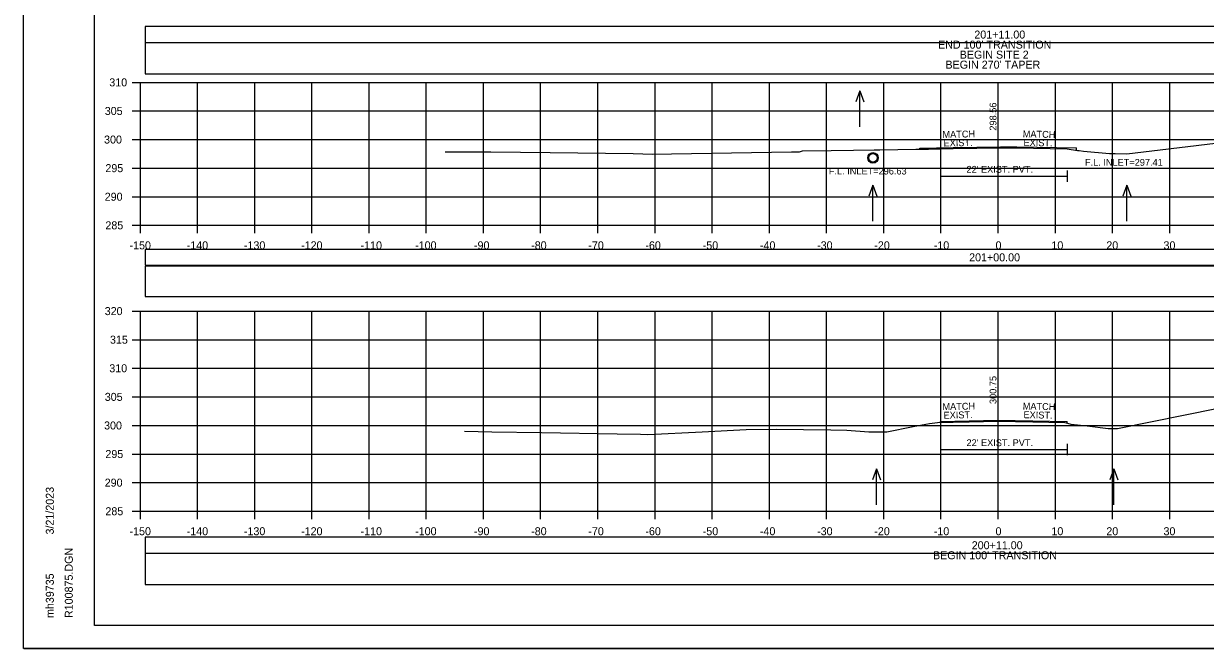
# Model space of a CAD drawing. Extents: x 1368122 to 1710785, y 373130 to 557566.
# Drawn here: x 1369851.8 to 1370058.5, y 373130.3 to 373239.6 of the extents above; entities that cross this region are included whole.
import ezdxf

# ---------------------------------------------------------------- set-up
doc = ezdxf.new("R2010")
doc.units = 0
for name, color, linetype in [('R_Alt Surface', 7, 'Continuous'), ('R_Axis', 7, 'Continuous'), ('R_Axis Annot', 7, 'Continuous'), ('R_Border', 7, 'Continuous'), ('R_Exist Surface', 7, 'Continuous'), ('R_Fin Surface', 7, 'Continuous'), ('R_Grid', 7, 'Continuous'), ('R_No Plot', 7, 'Continuous'), ('R_Water', 7, 'Continuous'), ('R_Water Annot', 7, 'Continuous'), ('R_Xsect Elev', 7, 'Continuous'), ('R_Xsect Slope', 7, 'Continuous')]:
    doc.layers.add(name, color=color, linetype=linetype)

msp = doc.modelspace()

# ---------------------------------------------------------------- linework, layer by layer
for points in [[(1369873.09, 373236.26), (1370171.39, 373236.26), (1370171.39, 373239.08), (1369873.09, 373239.08)], [(1369873.09, 373230.79), (1370171.39, 373230.79), (1370171.39, 373236.2), (1369873.09, 373236.2)], [(1369873.09, 373197.36), (1370171.39, 373197.36), (1370171.39, 373200.06), (1369873.09, 373200.06)], [(1369873.09, 373191.89), (1370171.39, 373191.89), (1370171.39, 373197.19), (1369873.09, 373197.19)], [(1369873.09, 373146.95), (1370171.39, 373146.95), (1370171.39, 373149.77), (1369873.09, 373149.77)], [(1369873.09, 373141.49), (1370171.39, 373141.49), (1370171.39, 373146.9), (1369873.09, 373146.9)]]:
    msp.add_lwpolyline(points, close=True)
at = {"layer": 'R_Alt Surface'}
for points in [[(1370012.18, 373213.9), (1370012.18, 373211.9)], [(1370034.3, 373213.9), (1370034.3, 373211.9)], [(1370012.18, 373212.9), (1370034.3, 373212.9)], [(1370012.18, 373166.09), (1370012.18, 373164.09)], [(1370034.3, 373166.09), (1370034.3, 373164.09)], [(1370012.18, 373165.09), (1370034.3, 373165.09)]]:
    msp.add_lwpolyline(points, dxfattribs=at)
at = {"layer": 'R_Axis'}
for p, q in [((1369870.84, 373229.31), (1369872.24, 373229.31)), ((1369872.24, 373204.31), (1369872.24, 373229.31)), ((1369870.84, 373224.31), (1369872.24, 373224.31)), ((1369870.84, 373219.31), (1369872.24, 373219.31)), ((1369870.84, 373214.31), (1369872.24, 373214.31)), ((1369870.84, 373209.31), (1369872.24, 373209.31)), ((1369870.84, 373204.31), (1369872.24, 373204.31)), ((1369872.24, 373204.31), (1370172.24, 373204.31)), ((1369872.24, 373202.91), (1369872.24, 373204.31)), ((1369882.24, 373202.91), (1369882.24, 373204.31)), ((1369892.24, 373202.91), (1369892.24, 373204.31)), ((1369902.24, 373202.91), (1369902.24, 373204.31)), ((1369912.24, 373202.91), (1369912.24, 373204.31)), ((1369922.24, 373202.91), (1369922.24, 373204.31)), ((1369932.24, 373202.91), (1369932.24, 373204.31)), ((1369942.24, 373202.91), (1369942.24, 373204.31)), ((1369952.24, 373202.91), (1369952.24, 373204.31)), ((1369962.24, 373202.91), (1369962.24, 373204.31)), ((1369972.24, 373202.91), (1369972.24, 373204.31)), ((1369982.24, 373202.91), (1369982.24, 373204.31)), ((1369992.24, 373202.91), (1369992.24, 373204.31)), ((1370002.24, 373202.91), (1370002.24, 373204.31)), ((1370012.24, 373202.91), (1370012.24, 373204.31)), ((1370022.24, 373202.91), (1370022.24, 373204.31)), ((1370032.24, 373202.91), (1370032.24, 373204.31)), ((1370042.24, 373202.91), (1370042.24, 373204.31)), ((1370052.24, 373202.91), (1370052.24, 373204.31)), ((1369870.84, 373189.31), (1369872.24, 373189.31)), ((1369872.24, 373154.31), (1369872.24, 373189.31)), ((1369870.84, 373184.31), (1369872.24, 373184.31)), ((1369870.84, 373179.31), (1369872.24, 373179.31)), ((1369870.84, 373174.31), (1369872.24, 373174.31)), ((1369870.84, 373169.31), (1369872.24, 373169.31)), ((1369870.84, 373164.31), (1369872.24, 373164.31)), ((1369870.84, 373159.31), (1369872.24, 373159.31)), ((1369870.84, 373154.31), (1369872.24, 373154.31)), ((1369872.24, 373154.31), (1370172.24, 373154.31)), ((1369872.24, 373152.91), (1369872.24, 373154.31)), ((1369882.24, 373152.91), (1369882.24, 373154.31)), ((1369892.24, 373152.91), (1369892.24, 373154.31)), ((1369902.24, 373152.91), (1369902.24, 373154.31)), ((1369912.24, 373152.91), (1369912.24, 373154.31)), ((1369922.24, 373152.91), (1369922.24, 373154.31)), ((1369932.24, 373152.91), (1369932.24, 373154.31)), ((1369942.24, 373152.91), (1369942.24, 373154.31)), ((1369952.24, 373152.91), (1369952.24, 373154.31)), ((1369962.24, 373152.91), (1369962.24, 373154.31)), ((1369972.24, 373152.91), (1369972.24, 373154.31)), ((1369982.24, 373152.91), (1369982.24, 373154.31)), ((1369992.24, 373152.91), (1369992.24, 373154.31)), ((1370002.24, 373152.91), (1370002.24, 373154.31)), ((1370012.24, 373152.91), (1370012.24, 373154.31)), ((1370022.24, 373152.91), (1370022.24, 373154.31)), ((1370032.24, 373152.91), (1370032.24, 373154.31)), ((1370042.24, 373152.91), (1370042.24, 373154.31)), ((1370052.24, 373152.91), (1370052.24, 373154.31))]:
    msp.add_line(p, q, dxfattribs=at)
at = {"layer": 'R_Border'}
for p, q in [((1369864.24, 373134.31), (1369864.24, 373339.77)), ((1369864.24, 373134.31), (1369864.24, 373134.31)), ((1370180.42, 373134.31), (1369864.24, 373134.31))]:
    msp.add_line(p, q, dxfattribs=at)
at = {"layer": 'R_Exist Surface'}
for points in [[(1369925.57, 373217.14), (1369929.58, 373217.15), (1369933.51, 373217.18), (1369943.89, 373217.03), (1369958.42, 373216.86), (1369961.82, 373216.74), (1369965.11, 373216.81), (1369982.59, 373217.09), (1369986.13, 373217.16), (1369986.34, 373217.18), (1369987.5, 373217.19), (1369988, 373217.33), (1369993.06, 373217.37), (1369996.92, 373217.47), (1370000.55, 373217.51), (1370001.56, 373217.51), (1370007.87, 373217.61), (1370010.07, 373217.65), (1370010.92, 373217.7), (1370011.39, 373217.69), (1370012.05, 373217.68), (1370012.14, 373217.67), (1370012.16, 373217.69), (1370014.36, 373217.73), (1370022.62, 373217.88), (1370025.47, 373217.85), (1370034.28, 373217.7), (1370036.1, 373217.42), (1370036.39, 373217.37), (1370037.15, 373217.28), (1370041.69, 373216.88), (1370042.68, 373216.89), (1370044.75, 373216.84), (1370049.1, 373217.31), (1370060.24, 373218.65)], [(1369928.95, 373168.3), (1369933.69, 373168.21), (1369942.4, 373168.05), (1369955.63, 373167.86), (1369959.69, 373167.76), (1369960.98, 373167.7), (1369970.46, 373168.21), (1369978.15, 373168.62), (1369983.43, 373168.65), (1369992.98, 373168.56), (1369995.78, 373168.47), (1369999.65, 373168.21), (1370000.96, 373168.2), (1370002.76, 373168.2), (1370007.38, 373169.12), (1370009.58, 373169.54), (1370010.26, 373169.64), (1370011.61, 373169.83), (1370017.15, 373169.96), (1370022.17, 373170.06), (1370028.29, 373169.94), (1370033.9, 373169.84), (1370034.36, 373169.72), (1370034.97, 373169.55), (1370037.83, 373169.27), (1370041.47, 373168.76), (1370042.47, 373168.76), (1370043.12, 373168.75), (1370060.72, 373172.31)]]:
    msp.add_lwpolyline(points, dxfattribs=at)
at = {"layer": 'R_Fin Surface'}
for p, q in [((1370008.57, 373217.62), (1370008.57, 373217.79)), ((1370035.91, 373217.44), (1370035.91, 373217.84)), ((1370012.18, 373169.84), (1370012.18, 373170.01)), ((1370034.3, 373169.74), (1370034.3, 373170))]:
    msp.add_line(p, q, dxfattribs=at)
for points in [[(1370008.57, 373217.79), (1370014.36, 373217.9), (1370022.62, 373218.05), (1370025.48, 373218.02), (1370035.91, 373217.84)], [(1370012.18, 373170.01), (1370017.15, 373170.13), (1370022.17, 373170.23), (1370028.29, 373170.11), (1370034.3, 373170)]]:
    msp.add_lwpolyline(points, dxfattribs=at)
at = {"layer": 'R_Grid'}
for p, q in [((1369872.24, 373229.31), (1370172.24, 373229.31)), ((1369872.24, 373204.31), (1369872.24, 373229.31)), ((1369882.24, 373204.31), (1369882.24, 373229.31)), ((1369892.24, 373204.31), (1369892.24, 373229.31)), ((1369902.24, 373204.31), (1369902.24, 373229.31)), ((1369912.24, 373204.31), (1369912.24, 373229.31)), ((1369922.24, 373204.31), (1369922.24, 373229.31)), ((1369932.24, 373204.31), (1369932.24, 373229.31)), ((1369942.24, 373204.31), (1369942.24, 373229.31)), ((1369952.24, 373204.31), (1369952.24, 373229.31)), ((1369962.24, 373204.31), (1369962.24, 373229.31)), ((1369972.24, 373204.31), (1369972.24, 373229.31)), ((1369982.24, 373204.31), (1369982.24, 373229.31)), ((1369992.24, 373204.31), (1369992.24, 373229.31)), ((1370002.24, 373204.31), (1370002.24, 373229.31)), ((1370012.24, 373204.31), (1370012.24, 373229.31)), ((1370022.24, 373204.31), (1370022.24, 373229.31)), ((1370032.24, 373204.31), (1370032.24, 373229.31)), ((1370042.24, 373204.31), (1370042.24, 373229.31)), ((1370052.24, 373204.31), (1370052.24, 373229.31)), ((1369872.24, 373224.31), (1370172.24, 373224.31)), ((1369872.24, 373219.31), (1370172.24, 373219.31)), ((1369872.24, 373214.31), (1370172.24, 373214.31)), ((1369872.24, 373209.31), (1370172.24, 373209.31)), ((1369872.24, 373204.31), (1370172.24, 373204.31)), ((1369872.24, 373189.31), (1370172.24, 373189.31)), ((1369872.24, 373154.31), (1369872.24, 373189.31)), ((1369882.24, 373154.31), (1369882.24, 373189.31)), ((1369892.24, 373154.31), (1369892.24, 373189.31)), ((1369902.24, 373154.31), (1369902.24, 373189.31)), ((1369912.24, 373154.31), (1369912.24, 373189.31)), ((1369922.24, 373154.31), (1369922.24, 373189.31)), ((1369932.24, 373154.31), (1369932.24, 373189.31)), ((1369942.24, 373154.31), (1369942.24, 373189.31)), ((1369952.24, 373154.31), (1369952.24, 373189.31)), ((1369962.24, 373154.31), (1369962.24, 373189.31)), ((1369972.24, 373154.31), (1369972.24, 373189.31)), ((1369982.24, 373154.31), (1369982.24, 373189.31)), ((1369992.24, 373154.31), (1369992.24, 373189.31)), ((1370002.24, 373154.31), (1370002.24, 373189.31)), ((1370012.24, 373154.31), (1370012.24, 373189.31)), ((1370022.24, 373154.31), (1370022.24, 373189.31)), ((1370032.24, 373154.31), (1370032.24, 373189.31)), ((1370042.24, 373154.31), (1370042.24, 373189.31)), ((1370052.24, 373154.31), (1370052.24, 373189.31)), ((1369872.24, 373184.31), (1370172.24, 373184.31)), ((1369872.24, 373179.31), (1370172.24, 373179.31)), ((1369872.24, 373174.31), (1370172.24, 373174.31)), ((1369872.24, 373169.31), (1370172.24, 373169.31)), ((1369872.24, 373164.31), (1370172.24, 373164.31)), ((1369872.24, 373159.31), (1370172.24, 373159.31)), ((1369872.24, 373154.31), (1370172.24, 373154.31))]:
    msp.add_line(p, q, dxfattribs=at)
at = {"layer": 'R_No Plot'}
msp.add_line((1369851.84, 373130.33), (1370185.17, 373130.33), dxfattribs=at)
for points in [[(1369851.83, 373343.66), (1370185.17, 373343.66), (1370185.17, 373130.33), (1369851.83, 373130.33)], [(1370098.16, 373339.77), (1370117.78, 373339.77), (1370117.78, 373329.89), (1370133.89, 373329.89), (1370157.09, 373329.89), (1370157.21, 373301.73), (1370180.42, 373301.73), (1370180.42, 373134.31), (1369864.24, 373134.31), (1369864.24, 373339.77)]]:
    msp.add_lwpolyline(points, close=True, dxfattribs=at)
msp.add_circle((1370000.35, 373216.1), 0.917, dxfattribs=at)
at = {"layer": 'R_Water'}
msp.add_circle((1370000.35, 373216.1), 0.75, dxfattribs=at)
at = {"layer": 'R_Water Annot'}
for p, q in [((1369998.07, 373227.82), (1369997.37, 373225.9)), ((1369998.07, 373221.53), (1369998.07, 373227.82)), ((1369998.07, 373227.82), (1369998.77, 373225.9)), ((1370000.35, 373211.33), (1369999.65, 373209.4)), ((1370000.35, 373205.04), (1370000.35, 373211.33)), ((1370000.35, 373211.33), (1370001.05, 373209.4)), ((1370044.75, 373211.33), (1370044.05, 373209.4)), ((1370044.75, 373205.04), (1370044.75, 373211.33)), ((1370044.75, 373211.33), (1370045.45, 373209.4)), ((1370000.96, 373161.72), (1370000.26, 373159.79)), ((1370000.96, 373155.43), (1370000.96, 373161.72)), ((1370000.96, 373161.72), (1370001.66, 373159.79)), ((1370042.47, 373161.72), (1370041.77, 373159.79)), ((1370042.47, 373155.43), (1370042.47, 373161.72)), ((1370042.47, 373161.72), (1370043.17, 373159.79))]:
    msp.add_line(p, q, dxfattribs=at)
at = {"layer": 'R_Xsect Elev'}
for p, q in [((1370022.24, 373217.87), (1370022.24, 373227.87)), ((1370022.24, 373170.06), (1370022.24, 373180.06))]:
    msp.add_line(p, q, dxfattribs=at)

# ---------------------------------------------------------------- texts
at = {"layer": 'R_Axis Annot'}
for s, p in [('201+11.00', (1370018.07, 373236.97)), ("END 100' TRANSITION", (1370011.73, 373235.21)), ('BEGIN SITE 2', (1370015.51, 373233.46)), ("BEGIN 270' TAPER", (1370013.02, 373231.71)), ('310', (1369866.81, 373228.61)), ('305', (1369866.02, 373223.61)), ('300', (1369865.9, 373218.61)), ('295', (1369866.13, 373213.61)), ('290', (1369866.01, 373208.61)), ('285', (1369866.13, 373203.61)), ('-150', (1369870.35, 373200.11)), ('-140', (1369880.35, 373200.11)), ('-130', (1369890.35, 373200.11)), ('-120', (1369900.35, 373200.11)), ('-110', (1369910.75, 373200.11)), ('-100', (1369920.29, 373200.11)), ('-90', (1369930.58, 373200.11)), ('-80', (1369940.58, 373200.11)), ('-70', (1369950.58, 373200.11)), ('-60', (1369960.55, 373200.11)), ('-50', (1369970.58, 373200.11)), ('-40', (1369980.58, 373200.11)), ('-30', (1369990.58, 373200.11)), ('-20', (1370000.58, 373200.11)), ('-10', (1370010.98, 373200.11)), ('0', (1370021.78, 373200.11)), ('10', (1370031.55, 373200.11)), ('20', (1370041.15, 373200.11)), ('30', (1370051.15, 373200.11)), ('201+00.00', (1370017.16, 373198.01)), ('320', (1369866.01, 373188.61)), ('315', (1369866.93, 373183.61)), ('310', (1369866.81, 373178.61)), ('305', (1369866.02, 373173.61)), ('300', (1369865.9, 373168.61)), ('295', (1369866.13, 373163.61)), ('290', (1369866.01, 373158.61)), ('285', (1369866.13, 373153.61)), ('-150', (1369870.35, 373150.11)), ('-140', (1369880.35, 373150.11)), ('-130', (1369890.35, 373150.11)), ('-120', (1369900.35, 373150.11)), ('-110', (1369910.75, 373150.11)), ('-100', (1369920.29, 373150.11)), ('-90', (1369930.58, 373150.11)), ('-80', (1369940.58, 373150.11)), ('-70', (1369950.58, 373150.11)), ('-60', (1369960.55, 373150.11)), ('-50', (1369970.58, 373150.11)), ('-40', (1369980.58, 373150.11)), ('-30', (1369990.58, 373150.11)), ('-20', (1370000.58, 373150.11)), ('-10', (1370010.98, 373150.11)), ('0', (1370021.78, 373150.11)), ('10', (1370031.55, 373150.11)), ('20', (1370041.15, 373150.11)), ('30', (1370051.15, 373150.11)), ('200+11.00', (1370017.62, 373147.66)), ("BEGIN 100' TRANSITION", (1370010.84, 373145.91))]:
    msp.add_text(s, height=1.4, dxfattribs=at).set_placement(p)
at = {"layer": 'R_Border'}
for s, p in [('3/21/2023', (1369857.11, 373150.24)), ('R100875.DGN', (1369860.43, 373135.63)), ('mh39735', (1369857.11, 373135.63))]:
    msp.add_text(s, height=1.4, rotation=90, dxfattribs=at).set_placement(p)
at = {"layer": 'R_Water'}
for p in [(1370016.7, 373213.5), (1370016.7, 373165.69)]:
    msp.add_text("22' EXIST. PVT.", height=1.2, dxfattribs=at).set_placement(p)
at = {"layer": 'R_Water Annot'}
for s, p in [('F.L. INLET=297.41', (1370037.42, 373214.72)), ('F.L. INLET=296.63', (1369992.63, 373213.2))]:
    msp.add_text(s, height=1.2, dxfattribs=at).set_placement(p)
at = {"layer": 'R_Xsect Elev'}
for s, p in [('298.56', (1370021.94, 373220.87)), ('300.75', (1370021.94, 373173.06))]:
    msp.add_text(s, height=1.2, rotation=90, dxfattribs=at).set_placement(p)
at = {"layer": 'R_Xsect Slope'}
for s, rotation, p in [('MATCH', 1.1458, (1370012.51, 373219.59)), ('EXIST.', 1.1458, (1370012.7, 373218.09)), ('MATCH', 358.8542, (1370026.53, 373219.7)), ('EXIST.', 358.8542, (1370026.66, 373218.2)), ('MATCH', 1.1458, (1370012.51, 373171.99)), ('EXIST.', 1.1458, (1370012.7, 373170.49)), ('MATCH', 358.8542, (1370026.53, 373172.1)), ('EXIST.', 358.8542, (1370026.66, 373170.59))]:
    msp.add_text(s, height=1.2, rotation=rotation, dxfattribs=at).set_placement(p)

doc.saveas('drawing.dxf')
